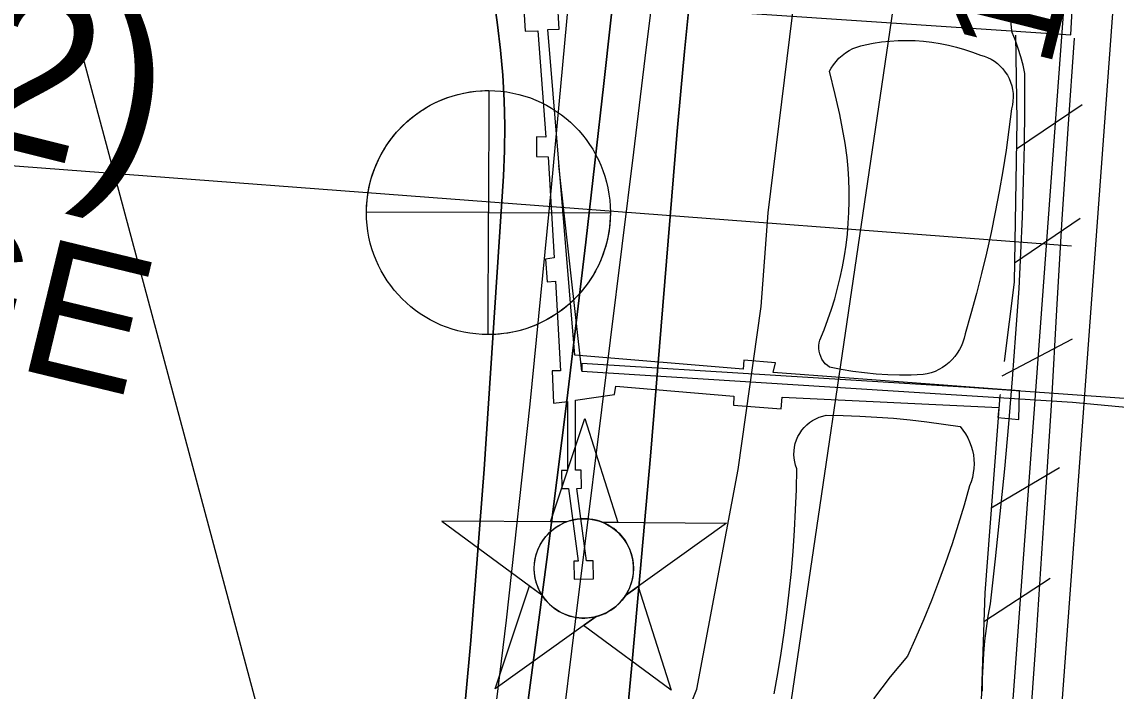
# Model space of a CAD drawing. Extents: x 3683402 to 3721514, y 487807 to 513565.
# Drawn here: x 3711901 to 3712574, y 497649 to 498061 of the extents above; entities that cross this region are included whole.
import ezdxf

# ---------------------------------------------------------------- set-up
doc = ezdxf.new("R2010")
doc.units = 0
for name, color, linetype in [('V-CHAN-DOCK', 7, 'Continuous'), ('V-CHAN-NAID', 7, 'Continuous'), ('V-FLOD-BASE', 7, 'Continuous'), ('V-LEVE-TOET', 7, 'Continuous'), ('V-RIVR-EDGE', 7, 'Continuous'), ('V-RIVR-GAGE', 7, 'Continuous'), ('V-RIVR-GAGE-IDEN', 7, 'Continuous'), ('V-RIVR-RANG', 7, 'Continuous'), ('V-RRAP-FSHR', 7, 'Continuous'), ('V-SITE-VEGE', 7, 'Continuous'), ('V-SURV-LINE', 7, 'Continuous'), ('V-TOPO-DPTH', 7, 'Continuous'), ('V-TOPO-MINR', 7, 'Continuous'), ('V-TOPO-WATR', 7, 'Continuous'), ('V-UTIL-LINE', 7, 'Continuous')]:
    doc.layers.add(name, color=color, linetype=linetype)

msp = doc.modelspace()

# ---------------------------------------------------------------- linework, layer by layer
at = {"layer": 'V-CHAN-DOCK'}
msp.add_lwpolyline([(3712207.88, 498106.24), (3712210.84, 498055.14), (3712218.58, 498055.23), (3712223.61, 497989.88), (3712217.76, 497990.18), (3712217.78, 497978.04), (3712225.1, 497977.93), (3712228.71, 497915.73), (3712223.47, 497914.98), (3712224.3, 497900.95), (3712229.54, 497901.5), (3712232.64, 497846.22), (3712227.41, 497846.3), (3712228.35, 497826.41), (3712236.88, 497827.49), (3712236.87, 497785.07), (3712233.29, 497785.01), (3712233.46, 497773.91), (3712237.59, 497773.97), (3712243.56, 497729.37), (3712240.74, 497729.32), (3712240.92, 497718.21), (3712252.91, 497718.4), (3712252.74, 497729.51), (3712248.59, 497729.45), (3712242.62, 497774.05), (3712245.46, 497774.09), (3712245.28, 497785.2), (3712241.87, 497785.15), (3712241.88, 497828.23), (3712265.88, 497831.67), (3712266.59, 497836.89), (3712339.09, 497830.73), (3712339, 497825.29), (3712368.25, 497822.94), (3712368.99, 497830.04), (3712502.16, 497823.75), (3712501.44, 497817.69), (3712514.39, 497816.44), (3712514.88, 497834.01), (3712363.37, 497845.19), (3712364.73, 497851.24), (3712345.29, 497852.8), (3712345, 497847.37), (3712241.37, 497855.91), (3712224.87, 498056.18), (3712231.78, 498056.28), (3712230.8, 498073.86), (3712546.37, 498052.76), (3712547.24, 498068.23)], dxfattribs=at)
at = {"layer": 'V-CHAN-NAID'}
for points in [[(3712236.09, 497753.39), (3712226.5, 497753.46), (3712247.63, 497816.94), (3712267.85, 497753.16), (3712258.27, 497753.23), (3712256.69, 497753.81), (3712254.59, 497754.43), (3712252.55, 497754.88), (3712250.52, 497755.19), (3712249.35, 497755.3), (3712247.82, 497755.38), (3712246.1, 497755.38), (3712244.73, 497755.31), (3712242.82, 497755.11), (3712241.45, 497754.89), (3712239.67, 497754.51), (3712238.14, 497754.09), (3712237.11, 497753.76)], [(3712236.09, 497753.39), (3712159.6, 497753.93), (3712221.16, 497708.53), (3712220.05, 497710.44), (3712219.24, 497712.07), (3712218.42, 497714.04), (3712217.72, 497716.09), (3712217.35, 497717.41), (3712216.99, 497719.04), (3712216.75, 497720.48), (3712216.56, 497722.08), (3712216.45, 497723.82), (3712216.44, 497725.4), (3712216.55, 497727.47), (3712216.73, 497729.09), (3712217.12, 497731.29), (3712217.6, 497733.22), (3712218.21, 497735.1), (3712218.86, 497736.78), (3712219.59, 497738.37), (3712220.4, 497739.91), (3712221.46, 497741.64), (3712222.5, 497743.11), (3712223.5, 497744.38), (3712224.5, 497745.53), (3712225.81, 497746.86), (3712226.86, 497747.83), (3712228.57, 497749.23), (3712229.79, 497750.1), (3712231.47, 497751.17), (3712233.2, 497752.11), (3712234.65, 497752.8)], [(3712258.27, 497753.23), (3712334.76, 497752.69), (3712272.56, 497708.17), (3712273.47, 497709.66), (3712274.44, 497711.5), (3712275.16, 497713.09), (3712275.9, 497715.04), (3712276.44, 497716.83), (3712276.84, 497718.47), (3712277.2, 497720.48), (3712277.39, 497722.05), (3712277.51, 497724.26), (3712277.48, 497726.32), (3712277.29, 497728.54), (3712277.03, 497730.29), (3712276.54, 497732.53), (3712275.9, 497734.67), (3712275.15, 497736.65), (3712274.5, 497738.09), (3712273.49, 497740.01), (3712272.43, 497741.73), (3712271.22, 497743.43), (3712269.96, 497744.97), (3712268.68, 497746.34), (3712267.05, 497747.87), (3712265.31, 497749.28), (3712263.62, 497750.46), (3712261.74, 497751.59), (3712260.27, 497752.35)], [(3712254.52, 497695.26), (3712192.32, 497650.74), (3712213.45, 497714.22), (3712221.16, 497708.53), (3712221.8, 497707.57), (3712223.18, 497705.71), (3712224.4, 497704.29), (3712225.86, 497702.79), (3712227.25, 497701.54), (3712228.7, 497700.38), (3712230.11, 497699.4), (3712231.79, 497698.36), (3712233.5, 497697.45), (3712235.29, 497696.64), (3712236.74, 497696.08), (3712238.36, 497695.55), (3712240.59, 497694.99), (3712242.12, 497694.7), (3712244.15, 497694.44), (3712245.68, 497694.34), (3712247.54, 497694.32), (3712249.23, 497694.4), (3712250.94, 497694.57), (3712252.85, 497694.88)], [(3712272.56, 497708.17), (3712280.35, 497713.75), (3712300.58, 497649.97), (3712246.73, 497689.68), (3712254.52, 497695.26), (3712256.19, 497695.74), (3712257.8, 497696.3), (3712259.96, 497697.21), (3712261.7, 497698.09), (3712263.56, 497699.21), (3712265.3, 497700.42), (3712266.85, 497701.67), (3712268.14, 497702.83), (3712269.52, 497704.25), (3712270.73, 497705.66), (3712271.85, 497707.13)]]:
    msp.add_lwpolyline(points, close=True, dxfattribs=at)
msp.add_circle((3712246.98, 497724.85), 30.54, dxfattribs=at)
at = {"layer": 'V-FLOD-BASE'}
msp.add_lwpolyline([(3712548.5, 498050.72), (3712544.58, 497995.11), (3712540.95, 497939.48), (3712537.62, 497883.83), (3712534.58, 497828.16), (3712529.69, 497752.82), (3712524.58, 497677.49), (3712519.25, 497602.18), (3712516.79, 497568.8)], dxfattribs=at)
at = {"layer": 'V-LEVE-TOET'}
for points in [[(3712514.1, 498044.39), (3712512.3, 498049.38), (3712510.27, 498054.27), (3712509.86, 498057.07), (3712509.66, 498059.89), (3712509.68, 498062.71)], [(3712492.17, 497649.41), (3712492.18, 497657.13), (3712492.42, 497664.85), (3712492.88, 497672.55), (3712493.56, 497680.25), (3712494.46, 497687.91), (3712495.58, 497695.55), (3712496.92, 497703.16), (3712500.08, 497730.77), (3712503.03, 497758.41), (3712505.76, 497786.07), (3712508.28, 497813.76), (3712510.58, 497841.46), (3712512.67, 497869.17), (3712514.54, 497896.91), (3712515.68, 497918.91), (3712516.62, 497940.92), (3712517.33, 497962.94), (3712517.83, 497984.97), (3712518.12, 498007), (3712518.19, 498029.03), (3712517.05, 498034.21), (3712515.69, 498039.33), (3712514.1, 498044.39)]]:
    msp.add_lwpolyline(points, dxfattribs=at)
at = {"layer": 'V-RIVR-EDGE'}
msp.add_lwpolyline([(3712204.01, 496890.22), (3712213.94, 497021.07), (3712219.18, 497197.55), (3712241.7, 497323.57), (3712272.2, 497518), (3712296.42, 497600.18), (3712316.35, 497650.56), (3712341.9, 497785.57), (3712355.96, 497885.79), (3712360.3, 497943.41), (3712378.68, 498093.45), (3712372.23, 498154.1), (3712380.86, 498245.92), (3712394.33, 498352.15), (3712411.46, 498480.58)], dxfattribs=at)
at = {"layer": 'V-RIVR-GAGE'}
for points in [[(3712188.46, 498018.57), (3712188.27, 497943.57), (3712113.27, 497943.76), (3712113.31, 497945.86), (3712113.43, 497948.43), (3712113.68, 497951.42), (3712114.05, 497954.38), (3712114.51, 497957.15), (3712115.12, 497960.13), (3712115.75, 497962.71), (3712116.42, 497965.08), (3712117.19, 497967.48), (3712118.16, 497970.22), (3712119.1, 497972.56), (3712120.11, 497974.86), (3712121.31, 497977.36), (3712122.75, 497980.06), (3712124.1, 497982.39), (3712125.5, 497984.62), (3712127.91, 497988.09), (3712129.61, 497990.31), (3712131.84, 497992.98), (3712133.99, 497995.33), (3712135.83, 497997.19), (3712138.61, 497999.77), (3712140.95, 498001.76), (3712143.41, 498003.68), (3712146.53, 498005.88), (3712148.91, 498007.41), (3712151.5, 498008.94), (3712154.48, 498010.53), (3712157.12, 498011.8), (3712159.72, 498012.92), (3712163.35, 498014.31), (3712166.59, 498015.37), (3712169.77, 498016.25), (3712173.03, 498017), (3712176.43, 498017.63), (3712180.48, 498018.17), (3712183.47, 498018.42), (3712186.02, 498018.54)], [(3712188.08, 497868.57), (3712188.27, 497943.57), (3712263.27, 497943.39), (3712263.22, 497940.73), (3712263.03, 497937.57), (3712262.78, 497934.98), (3712262.43, 497932.38), (3712261.89, 497929.25), (3712261.24, 497926.25), (3712260.38, 497922.94), (3712259.73, 497920.79), (3712258.75, 497917.94), (3712257.63, 497915.03), (3712256.53, 497912.49), (3712255.34, 497910), (3712254.05, 497907.55), (3712252.71, 497905.19), (3712251.06, 497902.56), (3712249.56, 497900.34), (3712247.44, 497897.48), (3712245.29, 497894.85), (3712242.66, 497891.93), (3712240.37, 497889.62), (3712237.88, 497887.32), (3712235.69, 497885.47), (3712234.05, 497884.16), (3712231.39, 497882.21), (3712229.48, 497880.91), (3712226.96, 497879.32), (3712224.3, 497877.79), (3712221.58, 497876.37), (3712219.45, 497875.36), (3712217.18, 497874.37), (3712214.56, 497873.33), (3712211.85, 497872.37), (3712208.58, 497871.37), (3712205.42, 497870.56), (3712202.99, 497870.03), (3712200.23, 497869.53), (3712197.84, 497869.18), (3712195.05, 497868.88), (3712192.86, 497868.71), (3712190.29, 497868.6)]]:
    msp.add_lwpolyline(points, close=True, dxfattribs=at)
msp.add_circle((3712188.27, 497943.57), 75, dxfattribs=at)
at = {"layer": 'V-RIVR-RANG'}
msp.add_line((3712546.89, 497922.85), (3711649.47, 497990.89), dxfattribs=at)
at = {"layer": 'V-RRAP-FSHR'}
for p, q in [((3712512.91, 497982.73), (3712553.39, 498010.03)), ((3712511.67, 497912.74), (3712552.16, 497940.04)), ((3712504.2, 497843.2), (3712547.39, 497865.98)), ((3712497.45, 497762.01), (3712539.48, 497786.88)), ((3712492.85, 497692.18), (3712533.76, 497718.84))]:
    msp.add_line(p, q, dxfattribs=at)
for points in [[(3712867.93, 500023.93), (3712462.27, 498241.04), (3712294.2, 497099.97), (3712107.83, 496305.16), (3711903.84, 495296.45), (3711748.32, 494629.16), (3711676.95, 494440.8), (3711574.55, 494239), (3711331.37, 493807.46), (3711144.27, 493495.21)], [(3712512.31, 498052.72), (3712513.21, 497999.98), (3712511.46, 497900.79), (3712505.32, 497852.08)], [(3712502.95, 497831.79), (3712502.74, 497830.83), (3712493.44, 497709.75), (3712487.42, 497528.87), (3712473.1, 497374.81), (3712472.48, 497277.32), (3712471.6, 497234.5), (3712460.75, 497171.13)]]:
    msp.add_lwpolyline(points, dxfattribs=at)
at = {"layer": 'V-SITE-VEGE'}
for points in [[(3712408.91, 497977.4), (3712407.61, 497986.26), (3712406.09, 497995.09), (3712404.35, 498003.87), (3712402.39, 498012.61), (3712401.48, 498016.23), (3712398.08, 498030.41), (3712399.04, 498032.24), (3712400.46, 498034.44), (3712402.06, 498036.51), (3712403.83, 498038.42), (3712405.77, 498040.18), (3712407.85, 498041.77), (3712410.06, 498043.16), (3712412.39, 498044.36), (3712414.81, 498045.35), (3712417.3, 498046.13), (3712419.86, 498046.68), (3712424.9, 498047.66), (3712430.03, 498048.43), (3712435.17, 498048.97), (3712440.32, 498049.29), (3712445.48, 498049.38), (3712450.64, 498049.26), (3712455.79, 498048.91), (3712460.92, 498048.35), (3712466.02, 498047.56), (3712471.09, 498046.55), (3712476.1, 498045.33), (3712481.06, 498043.89), (3712485.95, 498042.24), (3712490.77, 498040.38), (3712493.04, 498039.72), (3712495.24, 498038.86), (3712497.36, 498037.8), (3712499.38, 498036.57), (3712501.27, 498035.15), (3712503.04, 498033.57), (3712504.65, 498031.84), (3712506.1, 498029.97), (3712507.38, 498027.98), (3712508.48, 498025.89), (3712509.38, 498023.7), (3712510.09, 498021.45), (3712510.59, 498019.13), (3712510.88, 498016.79), (3712510.96, 498014.42), (3712510.83, 498012.06), (3712510.49, 498009.72), (3712509.94, 498007.42), (3712508.35, 497994.65), (3712506.55, 497981.91), (3712504.55, 497969.2), (3712502.35, 497956.52), (3712499.95, 497943.87), (3712497.34, 497931.27), (3712494.53, 497918.71), (3712491.53, 497906.2), (3712488.32, 497893.73), (3712484.92, 497881.32), (3712481.32, 497868.96), (3712480.78, 497866.46), (3712480.03, 497864.01), (3712479.08, 497861.63), (3712477.93, 497859.34), (3712476.6, 497857.16), (3712475.08, 497855.09), (3712473.4, 497853.16), (3712471.56, 497851.38), (3712469.58, 497849.76), (3712467.47, 497848.31), (3712465.24, 497847.04), (3712462.92, 497845.97), (3712460.51, 497845.1), (3712458.04, 497844.43), (3712455.52, 497843.97), (3712448.3, 497843.7), (3712441.07, 497843.66), (3712433.85, 497843.87), (3712426.64, 497844.32), (3712419.44, 497845), (3712412.28, 497845.93), (3712405.15, 497847.1), (3712398.06, 497848.51), (3712396.67, 497849.53), (3712395.4, 497850.7), (3712394.29, 497852.02), (3712393.34, 497853.47), (3712392.57, 497855.02), (3712391.98, 497856.65), (3712391.6, 497858.34), (3712391.42, 497860.06), (3712391.44, 497861.79), (3712391.67, 497863.51), (3712392.1, 497865.19), (3712394.66, 497871.43), (3712397.02, 497877.75), (3712399.2, 497884.14), (3712401.19, 497890.59), (3712402.98, 497897.09), (3712404.57, 497903.65)], [(3712404.57, 497903.65), (3712405.97, 497910.25), (3712407.17, 497916.89), (3712408.17, 497923.56), (3712408.97, 497930.26), (3712409.57, 497936.98), (3712409.96, 497943.72), (3712410.16, 497950.46), (3712410.15, 497957.21), (3712409.94, 497963.95), (3712409.52, 497970.68), (3712408.91, 497977.4)], [(3712363.98, 497647.71), (3712366.23, 497660.17), (3712368.29, 497672.66), (3712370.16, 497685.18), (3712371.82, 497697.74), (3712373.28, 497710.31), (3712374.55, 497722.91), (3712375.62, 497735.53), (3712376.48, 497748.16), (3712377.16, 497760.8), (3712377.62, 497773.45), (3712377.89, 497786.11), (3712377.14, 497788.24), (3712376.59, 497790.44), (3712376.25, 497792.68), (3712376.12, 497794.94), (3712376.2, 497797.2), (3712376.49, 497799.45), (3712376.99, 497801.65), (3712377.7, 497803.8), (3712378.6, 497805.88), (3712379.7, 497807.86), (3712380.97, 497809.73), (3712382.41, 497811.47), (3712384.01, 497813.08), (3712385.75, 497814.52), (3712387.62, 497815.79), (3712389.6, 497816.89), (3712391.68, 497817.79), (3712393.83, 497818.5), (3712396.04, 497819), (3712406.37, 497818.83), (3712416.7, 497818.46), (3712427.02, 497817.89), (3712437.33, 497817.12), (3712447.62, 497816.14), (3712457.89, 497814.96), (3712468.13, 497813.58), (3712478.34, 497811.99), (3712480.08, 497809.83), (3712481.64, 497807.53), (3712483.01, 497805.12), (3712484.18, 497802.6), (3712485.15, 497800), (3712485.9, 497797.33), (3712486.45, 497794.6), (3712486.77, 497791.85), (3712486.87, 497789.07), (3712486.75, 497786.29), (3712486.41, 497783.54), (3712485.85, 497780.82), (3712485.08, 497778.15), (3712484.1, 497775.55), (3712480.74, 497763.64), (3712477.16, 497751.79), (3712473.36, 497740.01), (3712469.34, 497728.3), (3712465.1, 497716.67), (3712460.66, 497705.12), (3712456, 497693.65), (3712451.13, 497682.28), (3712446.05, 497671), (3712440.54, 497664.63), (3712435.21, 497658.1), (3712430.08, 497651.42), (3712425.14, 497644.59)]]:
    msp.add_lwpolyline(points, dxfattribs=at)
at = {"layer": 'V-SURV-LINE'}
for points in [[(3712492.18, 497387.7), (3712552.6, 498210.81)], [(3712582.52, 498208.62), (3712522.1, 497385.51)]]:
    msp.add_lwpolyline(points, dxfattribs=at)
at = {"layer": 'V-TOPO-DPTH'}
for points in [[(3712361.15, 498496.88), (3712331.81, 498239.36), (3712329.89, 498222.85), (3712327.89, 498206.35), (3712325.81, 498189.87), (3712323.66, 498173.39), (3712321.52, 498156.91), (3712319.45, 498140.43), (3712317.49, 498123.93), (3712315.6, 498107.42), (3712313.84, 498091.56), (3712311.23, 498067.1), (3712308.76, 498042.63), (3712306.49, 498018.14), (3712304.37, 497993.63), (3712287.91, 497793.94), (3712276.96, 497669.65), (3712265.1, 497545.45)], [(3712292.24, 498473.08), (3712293.49, 498446.88), (3712294.03, 498420.68), (3712293.94, 498394.49), (3712292.88, 498368.32), (3712291.18, 498342.17), (3712284.42, 498261.12), (3712282.54, 498239.59), (3712280.54, 498218.07), (3712278.37, 498196.56), (3712276.08, 498175.07), (3712259.27, 498022.85), (3712248.12, 497925.3), (3712236.49, 497827.81), (3712224.12, 497730.41), (3712211.27, 497633.07)], [(3712211.27, 497633.07), (3712224.12, 497730.41), (3712236.49, 497827.81), (3712248.12, 497925.3), (3712259.27, 498022.85), (3712276.08, 498175.07), (3712278.37, 498196.56), (3712280.54, 498218.07), (3712282.54, 498239.59), (3712284.42, 498261.12), (3712291.18, 498342.17), (3712292.88, 498368.32), (3712293.94, 498394.49), (3712294.03, 498420.68), (3712293.49, 498446.88), (3712292.24, 498473.08)], [(3711885.47, 496129.94), (3711913.66, 496262.35), (3711941.13, 496394.91), (3711967.51, 496527.69), (3711993.16, 496660.62), (3712067.09, 497052.23), (3712069.66, 497066.29), (3712072.14, 497080.37), (3712074.47, 497094.47), (3712076.7, 497108.59), (3712103.1, 497281.73), (3712107.75, 497317.54), (3712111.34, 497353.43), (3712113.33, 497389.44), (3711869.94, 498295.83)], [(3711885.47, 496129.94), (3711913.66, 496262.35), (3711941.13, 496394.91), (3711967.51, 496527.69), (3711993.16, 496660.62), (3712067.09, 497052.23), (3712069.66, 497066.29), (3712072.14, 497080.37), (3712074.47, 497094.47), (3712076.7, 497108.59), (3712103.1, 497281.73), (3712107.75, 497317.54), (3712111.34, 497353.43), (3712113.33, 497389.44), (3711869.94, 498295.83)], [(3712167.78, 497575.19), (3712177.5, 497680.47), (3712185.63, 497785.91), (3712197.45, 497966.01), (3712198.14, 497981.52), (3712198.38, 497997.03), (3712197.96, 498012.53), (3712197.09, 498028.03), (3712195.66, 498043.5), (3712193.93, 498058.93), (3712191.74, 498074.3)], [(3712191.74, 498074.3), (3712193.93, 498058.93), (3712195.66, 498043.5), (3712197.09, 498028.03), (3712197.96, 498012.53), (3712198.38, 497997.03), (3712198.14, 497981.52), (3712197.45, 497966.01), (3712185.63, 497785.91), (3712177.5, 497680.47), (3712167.78, 497575.19)]]:
    msp.add_lwpolyline(points, dxfattribs=at)
at = {"layer": 'V-TOPO-MINR'}
for points in [[(3712211.27, 497633.07), (3712224.12, 497730.41), (3712236.49, 497827.81), (3712248.12, 497925.3), (3712259.27, 498022.85), (3712276.08, 498175.07), (3712278.37, 498196.56), (3712280.54, 498218.07), (3712282.54, 498239.59), (3712284.42, 498261.12), (3712291.18, 498342.17), (3712292.88, 498368.32), (3712293.94, 498394.49), (3712294.03, 498420.68), (3712293.49, 498446.88), (3712292.24, 498473.08)], [(3712232.68, 497617.53), (3712241.85, 497692.26), (3712263.28, 497865.11), (3712270.44, 497922.88), (3712277.59, 497980.66), (3712284.73, 498038.43), (3712291.87, 498096.21), (3712297.65, 498142.98), (3712301.77, 498177.38), (3712305.73, 498211.81), (3712309.44, 498246.27), (3712312.98, 498280.74), (3712326.87, 498420.74), (3712330.54, 498466.93)], [(3712183.3, 497560.21), (3712199.49, 497692.93), (3712213.89, 497825.86), (3712227.09, 497958.92), (3712250.48, 498212.1), (3712251.06, 498218.68), (3712251.61, 498225.27), (3712252.11, 498231.86), (3712252.57, 498238.45), (3712254.1, 498261.37), (3712254.46, 498268.62), (3712254.65, 498275.88), (3712254.6, 498283.14), (3712254.39, 498290.4), (3712253.94, 498297.66), (3712253.34, 498304.89), (3712252.5, 498312.11), (3712251.52, 498319.31), (3712236.55, 498417.38), (3712231.31, 498456.42)], [(3711885.47, 496129.94), (3711913.66, 496262.35), (3711941.13, 496394.91), (3711967.51, 496527.69), (3711993.16, 496660.62), (3712067.09, 497052.23), (3712069.66, 497066.29), (3712072.14, 497080.37), (3712074.47, 497094.47), (3712076.7, 497108.59), (3712103.1, 497281.73), (3712107.75, 497317.54), (3712111.34, 497353.43), (3712113.33, 497389.44), (3711869.94, 498295.83)], [(3712167.78, 497575.19), (3712177.5, 497680.47), (3712185.63, 497785.91), (3712197.45, 497966.01), (3712198.14, 497981.52), (3712198.38, 497997.03), (3712197.96, 498012.53), (3712197.09, 498028.03), (3712195.66, 498043.5), (3712193.93, 498058.93), (3712191.74, 498074.3)]]:
    msp.add_lwpolyline(points, dxfattribs=at)
at = {"layer": 'V-TOPO-WATR'}
msp.add_lwpolyline([(3712265.1, 497545.45), (3712276.96, 497669.65), (3712287.91, 497793.94), (3712304.37, 497993.63), (3712306.49, 498018.14), (3712308.76, 498042.63), (3712311.23, 498067.1), (3712313.84, 498091.56), (3712315.6, 498107.42), (3712317.49, 498123.93), (3712319.45, 498140.43), (3712321.52, 498156.91), (3712323.66, 498173.39), (3712325.81, 498189.87), (3712327.89, 498206.35), (3712329.89, 498222.85), (3712331.81, 498239.36), (3712361.15, 498496.88)], dxfattribs=at)
at = {"layer": 'V-UTIL-LINE'}
msp.add_line((3712245.71, 497846.08), (3712231.6, 497972.46), dxfattribs=at)
msp.add_lwpolyline([(3712636.98, 497825.12), (3712483.98, 497836.09), (3712245.78, 497850.75), (3712245.71, 497846.08), (3712547.34, 497827.05), (3712637.39, 497818.63)], dxfattribs=at)

# ---------------------------------------------------------------- texts
at = {"layer": 'V-CHAN-NAID'}
msp.add_text('AMAX METALS UPPER (76.6) (2)', height=100, rotation=345.94436, dxfattribs=at).set_placement((3710002.35, 498456.04))
at = {"layer": 'V-RIVR-GAGE-IDEN'}
msp.add_text('BRAITHWAITE GAGE', height=83, rotation=346.37931, dxfattribs=at).set_placement((3710889.72, 498092.11))
at = {"layer": 'V-RIVR-RANG'}
msp.add_text('12.6', height=67, rotation=75.93833, dxfattribs=at).set_placement((3712533.27, 498031.19))

doc.saveas('drawing.dxf')
